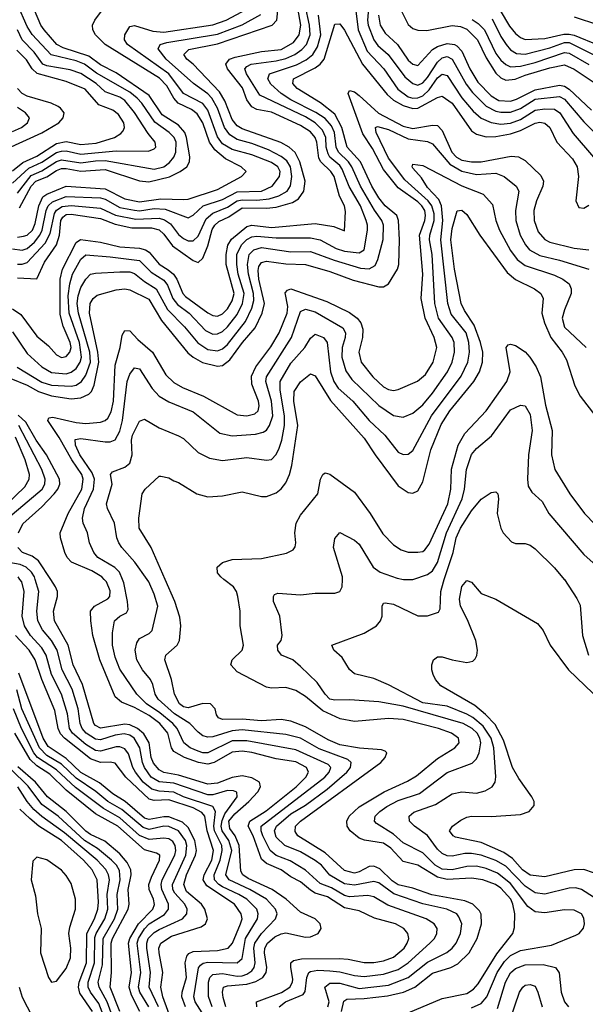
# Model space of a CAD drawing. Header units: inches. Extents: x 990535 to 1117859, y 769386 to 892122.
# Tile 487 of 656: x 1065379 to 1067696, y 818260 to 822292. Entities that reach past the tile are written whole.
import ezdxf

# ---------------------------------------------------------------- set-up
doc = ezdxf.new("R2010")
doc.units = ezdxf.units.IN
doc.header["$MEASUREMENT"] = 0
doc.layers.add('B0861', color=7, linetype='Continuous')
doc.layers.add('B0862', color=7, linetype='Continuous')

msp = doc.modelspace()

# ---------------------------------------------------------------- linework, layer by layer
at = {"layer": 'B0861', "color": 5}
msp.add_line((1066987.4, 820000, 2760), (1066990, 820000.1, 2760), dxfattribs=at)
for points, elevation in [([(1066135.9, 818210), (1066097.5, 818270), (1066092, 818290), (1066111.2, 818408.8), (1066119.3, 818420.7), (1066131.2, 818428.8), (1066150, 818432.1), (1066270, 818429.4), (1066290, 818446.8), (1066304.3, 818530), (1066353.4, 818610), (1066356.3, 818630), (1066350.3, 818650), (1066309.9, 818690), (1066277.4, 818710), (1066210, 818740.6), (1066194.8, 818750), (1066177.7, 818770), (1066176.2, 818790), (1066199.9, 818850), (1066208.8, 818890), (1066206.6, 818910), (1066176.8, 818970), (1066174.7, 818990), (1066181.9, 819050), (1066170.9, 819070), (1066050, 819109.2), (1066010, 819128.1), (1065950, 819132.3), (1065920.4, 819140.4), (1065885.3, 819170), (1065853.8, 819210), (1065842.9, 819230), (1065825.3, 819285.3), (1065810, 819305.5), (1065790, 819314.3), (1065774.3, 819314.3), (1065710, 819297), (1065690, 819299.7), (1065650, 819323.5), (1065596.2, 819370), (1065582.9, 819390), (1065575.2, 819450), (1065550, 819530), (1065510.2, 819610), (1065487.5, 819690), (1065470, 819720.3), (1065424.1, 819770), (1065398.7, 819810), (1065389.7, 819850), (1065397.4, 819950), (1065388.2, 819990), (1065380.3, 820000)], 2960), ([(1066167.4, 818250), (1066152.1, 818292.1), (1066152, 818350), (1066157.9, 818370), (1066170, 818381.6), (1066210, 818386.4), (1066270, 818375.5), (1066290, 818376.6), (1066310, 818383.1), (1066330, 818397.1), (1066339.5, 818410), (1066344.3, 818430), (1066338.7, 818490), (1066342.6, 818510), (1066369.9, 818550), (1066427.5, 818610), (1066434.4, 818630), (1066427.7, 818650), (1066389.9, 818690), (1066321.8, 818730), (1066237.3, 818770), (1066223.9, 818790), (1066248.2, 818890), (1066235.7, 818930), (1066208.7, 818970), (1066204.5, 818990), (1066208.1, 819011.9), (1066220.1, 819039.9), (1066269.9, 819110), (1066268.1, 819128.1), (1066254.4, 819134.4), (1066230, 819134.8), (1066170, 819118.1), (1066150, 819118.2), (1066010, 819165.3), (1065950, 819170.4), (1065917.9, 819190), (1065890.2, 819230), (1065882, 819250), (1065870.8, 819310.8), (1065847.5, 819350), (1065830, 819361.7), (1065807.2, 819367.2), (1065770, 819362.3), (1065710, 819343.4), (1065690, 819345.2), (1065651.5, 819370), (1065634.9, 819390), (1065626.9, 819410), (1065618.3, 819470), (1065593.8, 819550), (1065552.8, 819630), (1065532.9, 819710), (1065509.8, 819749.8), (1065472.7, 819792.7), (1065453.9, 819830), (1065449.9, 819870), (1065457.1, 819950), (1065442.6, 820000)], 2940), ([(1066224.1, 818250), (1066212.3, 818287.7), (1066209.9, 818310.1), (1066214.3, 818330), (1066230, 818336.1), (1066310, 818342.4), (1066346.2, 818353.8), (1066375.4, 818370), (1066388.4, 818390), (1066391.7, 818410), (1066381.6, 818470), (1066382.9, 818490), (1066394.9, 818510), (1066423.9, 818536.1), (1066450, 818548.7), (1066470, 818551.9), (1066550, 818535.1), (1066570, 818536.3), (1066601.2, 818550), (1066613.9, 818570), (1066609.9, 818590), (1066590, 818609.3), (1066530, 818636.6), (1066470.7, 818690), (1066413.3, 818730), (1066315, 818775), (1066293.7, 818790), (1066285.2, 818805.2), (1066278.7, 818910), (1066261.9, 818950), (1066239.9, 818979.9), (1066236.5, 819010), (1066259.9, 819040.1), (1066317.9, 819090), (1066355, 819130), (1066365.3, 819150), (1066362, 819170), (1066330, 819187.9), (1066290, 819195.1), (1066250, 819188.2), (1066190, 819165.6), (1066150, 819161.8), (1066030, 819198.5), (1065969.3, 819209.3), (1065950, 819219.5), (1065927.1, 819247.1), (1065918.3, 819270), (1065909.5, 819330), (1065887.2, 819367.2), (1065862.5, 819390), (1065830, 819404.4), (1065810, 819407.2), (1065710, 819390.9), (1065690, 819401.4), (1065683.3, 819410), (1065636.5, 819570), (1065598.8, 819650), (1065578.3, 819730), (1065521.9, 819830), (1065517.8, 819870), (1065534.4, 819930), (1065534.1, 819950), (1065526.2, 819970), (1065506.2, 820000)], 2920), ([(1066351, 818250), (1066349.2, 818270), (1066451.5, 818308.5), (1066485.8, 818330), (1066497, 818350), (1066497.7, 818362.3), (1066489.4, 818410), (1066490.3, 818429.7), (1066501.1, 818438.9), (1066533.7, 818446.3), (1066688, 818448), (1066725.3, 818445.3), (1066790, 818431.6), (1066830, 818431.5), (1066870, 818437.8), (1066910, 818452.4), (1066953.4, 818490), (1066966.5, 818510), (1066972.8, 818530), (1066969.2, 818550), (1066953.3, 818570), (1066918.5, 818590), (1066833, 818613), (1066770, 818642.3), (1066710, 818655.6), (1066639.8, 818699.8), (1066590, 818715.5), (1066570, 818727), (1066530, 818761.5), (1066490, 818782), (1066450, 818810.7), (1066390, 818836.2), (1066370, 818853.6), (1066336, 818950), (1066314.5, 818990), (1066321.4, 819010), (1066388.2, 819051.8), (1066511.6, 819150), (1066551.2, 819190), (1066562.4, 819210), (1066553.5, 819230), (1066510, 819253.1), (1066430, 819264.8), (1066330.7, 819290.7), (1066290, 819296.5), (1066250, 819292.6), (1066176.1, 819250), (1066150, 819243.6), (1066111.3, 819250), (1066054.6, 819270), (1066010, 819294.8), (1066000.5, 819310), (1065986.5, 819370), (1065953.1, 819410), (1065910, 819442.6), (1065850, 819475.9), (1065796.7, 819496.7), (1065770, 819519.2), (1065707.1, 819670), (1065679, 819770), (1065671.2, 819830), (1065670, 819870.2), (1065686.3, 819890), (1065739.8, 819920.2), (1065748.7, 819930), (1065750, 819953), (1065734.4, 819990), (1065724.8, 820000)], 2880), ([(1066441.4, 818250), (1066468.1, 818270), (1066539.9, 818300.1), (1066548.2, 818311.8), (1066555, 818370), (1066564, 818390), (1066570, 818393.8), (1066600.9, 818399.1), (1066650, 818397.1), (1066690, 818392.5), (1066750, 818377.3), (1066790, 818374), (1066870, 818382.8), (1066930, 818402.3), (1066970.8, 818429.2), (1067059.6, 818510), (1067077.8, 818530), (1067087.9, 818550), (1067088.5, 818570), (1067077, 818590), (1067044.4, 818610), (1066886.5, 818666.5), (1066830, 818699.6), (1066804.9, 818704.9), (1066730, 818700.3), (1066710, 818704.9), (1066656.4, 818736.4), (1066610, 818754.4), (1066550, 818808.9), (1066486.9, 818846.9), (1066429.5, 818869.5), (1066404.7, 818890), (1066374.6, 818950), (1066367.8, 818970), (1066368.8, 818990), (1066628.9, 819190), (1066646.8, 819210), (1066653.3, 819230), (1066642.3, 819242.3), (1066510, 819302.6), (1066310, 819339.4), (1066250, 819338.3), (1066150, 819290.2), (1066130, 819289.7), (1066110, 819295.9), (1066078.1, 819310), (1066052, 819330), (1066024.3, 819390), (1066006.7, 819410), (1065953.9, 819453.9), (1065899.1, 819490), (1065859.5, 819530), (1065790, 819632.8), (1065770, 819682), (1065758.9, 819730), (1065759.6, 819780.4), (1065767.5, 819830), (1065790, 819849.5), (1065816.7, 819863.3), (1065823.5, 819876.5), (1065821.2, 819910), (1065805.9, 819985.9), (1065800.4, 820000)], 2860), ([(1066641.7, 818250), (1066646.2, 818270), (1066628.5, 818330), (1066650, 818346.5), (1066690, 818345.8), (1066770, 818325.1), (1066890, 818337.9), (1066970, 818369.5), (1067050, 818431.9), (1067128.4, 818471.6), (1067150.9, 818490), (1067166.4, 818510), (1067184.6, 818550), (1067189.9, 818590), (1067178.4, 818618.4), (1067169.2, 818630), (1067129, 818649), (1067030, 818671.7), (1066911.7, 818711.7), (1066850, 818757.6), (1066830, 818762.6), (1066750, 818747.7), (1066710, 818753.6), (1066649.2, 818789.2), (1066614.8, 818830), (1066590, 818848.3), (1066530, 818883.9), (1066464.6, 818910), (1066430, 818943.7), (1066422.6, 818970), (1066430.6, 818990), (1066490, 819039.3), (1066550, 819075.8), (1066639.3, 819140.7), (1066719.4, 819210), (1066734.4, 819230), (1066736.4, 819250), (1066722.7, 819262.7), (1066606.4, 819306.4), (1066530, 819350.2), (1066470, 819365.3), (1066290, 819383.2), (1066250, 819379.9), (1066170, 819355.4), (1066150, 819353.8), (1066130, 819359.7), (1066110, 819374.2), (1066076.5, 819410), (1066013.6, 819450), (1065946.5, 819510), (1065933.7, 819530), (1065924.9, 819570), (1065915, 819590), (1065882.6, 819630), (1065859.4, 819670), (1065851.6, 819710), (1065859.6, 819740.4), (1065870, 819757.3), (1065910, 819778.3), (1065922.5, 819790), (1065944.7, 819890), (1065930, 819939.8), (1065907.9, 819990), (1065900.8, 820000)], 2840), ([(1066698, 818230), (1066707.3, 818272.7), (1066718.7, 818281.3), (1066790, 818283.6), (1066886, 818294), (1066950.9, 818309.1), (1066997, 818330), (1067070, 818387.2), (1067144.8, 818410), (1067173.9, 818426.1), (1067220.8, 818470), (1067252.5, 818530), (1067270.7, 818590), (1067269.2, 818629.2), (1067263.2, 818643.2), (1067234.7, 818670), (1067203, 818683), (1067067.6, 818707.6), (1066990, 818735.8), (1066930, 818749.1), (1066905, 818765), (1066855, 818815), (1066830, 818826.1), (1066810, 818824.6), (1066770, 818801.7), (1066750, 818796.4), (1066710, 818808.2), (1066630, 818879.9), (1066518.1, 818950), (1066507, 818967), (1066509, 818990), (1066529.9, 819010), (1066858.5, 819250), (1066875.6, 819270), (1066883.5, 819290), (1066876.5, 819296.5), (1066861.7, 819301.7), (1066771, 819309), (1066690, 819322.7), (1066642.9, 819342.9), (1066550, 819396.4), (1066490, 819419.3), (1066450, 819425.5), (1066370, 819420.3), (1066290, 819427.2), (1066210, 819426.6), (1066193.6, 819433.6), (1066185.7, 819445.7), (1066179.9, 819470), (1066160.3, 819490), (1066130, 819491.6), (1066070, 819473.6), (1066050, 819478.2), (1066034.5, 819490), (1066013.4, 819530), (1066001, 819590), (1065973.4, 819670), (1065978.3, 819690), (1066023.7, 819730), (1066033.4, 819750), (1066039.3, 819810), (1066034.7, 819845.3), (1066014.8, 819910), (1065975.1, 820000)], 2820), ([(1066970, 818225.4), (1067110, 818283.5), (1067210, 818304.3), (1067237.9, 818322.1), (1067256.5, 818343.5), (1067333.5, 818466.5), (1067398.9, 818550), (1067406.2, 818573.8), (1067406.7, 818630), (1067399.6, 818670), (1067390.5, 818690), (1067350, 818736.1), (1067328.7, 818750), (1067276.8, 818770), (1067230, 818776.4), (1067130, 818771.4), (1067090, 818780.1), (1067010, 818829.2), (1066950, 818844), (1066899.5, 818899.5), (1066870, 818919.8), (1066791.5, 818931.5), (1066770, 818940.3), (1066732.5, 818970), (1066719.9, 818990), (1066719.1, 819010), (1066729.4, 819030), (1066770, 819067.9), (1066871.6, 819130), (1066967, 819173), (1067005.1, 819194.9), (1067090, 819266.2), (1067161, 819310), (1067179.5, 819330), (1067176.3, 819350), (1067148.2, 819370), (1067094.2, 819390), (1066950, 819425.9), (1066889.8, 819430.2), (1066750, 819418.1), (1066691.7, 819428.3), (1066621.2, 819461.2), (1066550, 819520.7), (1066510, 819545.5), (1066470, 819556.9), (1066410, 819554.7), (1066390, 819558.8), (1066270, 819620.9), (1066243.4, 819650), (1066249.2, 819670), (1066289.9, 819710), (1066296.1, 819730), (1066282.6, 819810), (1066282.4, 819870), (1066272.7, 819930), (1066267.8, 819950), (1066255.3, 819970), (1066215.9, 820000)], 2780), ([(1067230, 818244.8), (1067270, 818262.9), (1067292.5, 818290), (1067335.4, 818390), (1067365.5, 818434.5), (1067390, 818459.1), (1067430, 818480.5), (1067557.4, 818502.6), (1067657.6, 818542.4), (1067671.1, 818550), (1067688.6, 818571.4), (1067692.9, 818590), (1067690, 818612.3), (1067680.2, 818630), (1067650, 818645.5), (1067610, 818646.2), (1067530, 818635), (1067490, 818638.1), (1067460.5, 818660.5), (1067390, 818754.5), (1067336.4, 818796.4), (1067290, 818815.5), (1067250, 818825), (1067210, 818824.4), (1067150, 818810.4), (1067110, 818813.3), (1067080.6, 818830), (1067030, 818880.5), (1066950, 818920.9), (1066910, 818956.3), (1066840.5, 819000.5), (1066832, 819010), (1066835.2, 819030), (1066854.1, 819050), (1066883.4, 819070), (1066930, 819094.8), (1067016.2, 819123.8), (1067130, 819208.7), (1067232.5, 819247.5), (1067250, 819264.8), (1067261.3, 819290), (1067267.8, 819330), (1067264.2, 819350), (1067253.3, 819370), (1067232.2, 819390), (1067195.5, 819410), (1066950, 819480.4), (1066850, 819498.8), (1066730, 819506.9), (1066670, 819505.1), (1066649.2, 819510), (1066630, 819529.9), (1066597.4, 819577.4), (1066530, 819643.5), (1066498.3, 819670), (1066451.1, 819690), (1066436.2, 819710), (1066435.4, 819730), (1066449.8, 819750), (1066454.5, 819770), (1066444.3, 819850), (1066419.5, 819910), (1066418.2, 819930), (1066422.3, 819937.7), (1066436, 819944), (1066530, 819936.5), (1066590, 819943.2), (1066670, 819943.9), (1066690, 819950.4), (1066700.3, 819970), (1066701.1, 820000)], 2760), ([(1067730, 818698.6), (1067680.7, 818730), (1067657.1, 818737.1), (1067630, 818734.8), (1067530, 818711), (1067490, 818716.4), (1067450, 818744), (1067370, 818825.8), (1067330, 818848.7), (1067270, 818870.9), (1067230, 818877.7), (1067202, 818878), (1067150, 818867.1), (1067130, 818868.4), (1067110, 818877.3), (1067090, 818895.2), (1067050, 818951.4), (1066996.2, 818990), (1066976.5, 819010), (1066974.8, 819030), (1066993.6, 819046.4), (1067081.8, 819078.2), (1067150, 819121.7), (1067190, 819129.6), (1067250, 819124.6), (1067285.8, 819134.2), (1067314.3, 819150), (1067326.5, 819170), (1067328.8, 819191.2), (1067321.3, 819310), (1067310.8, 819350), (1067278.2, 819398.2), (1067234.8, 819434.8), (1067210, 819448.3), (1067130, 819480.5), (1067030, 819495), (1066890, 819568.6), (1066830, 819594.1), (1066750, 819613.1), (1066730.6, 819630.6), (1066699.9, 819679.9), (1066665.7, 819710), (1066658, 819730), (1066790, 819779.6), (1066841.3, 819810), (1066857.7, 819830), (1066863.5, 819850), (1066863.8, 819890), (1066870, 819902.4), (1066875.6, 819904.4), (1066910, 819898.7), (1067010, 819850.6), (1067049.3, 819850.7), (1067094.5, 819865.5), (1067100.8, 819879.2), (1067104.8, 819950), (1067114.5, 819990), (1067117.9, 820000)], 2740), ([(1066951.8, 820000), (1066958.8, 819998.8), (1066987.4, 820000)], 2760), ([(1067730, 818798.4), (1067690, 818812), (1067650, 818810), (1067530, 818781.4), (1067470, 818788.7), (1067438.8, 818810), (1067397.5, 818857.5), (1067362, 818882), (1067270, 818922.2), (1067164.9, 818944.9), (1067154.8, 818950), (1067139.8, 818970), (1067151.7, 818990), (1067185.5, 819014.5), (1067210, 819026.1), (1067230, 819030.1), (1067310, 819028.6), (1067430, 819036.6), (1067466.3, 819050), (1067485.8, 819074.2), (1067485.8, 819090), (1067477, 819110), (1067423.9, 819183.9), (1067397.2, 819230), (1067361.2, 819341.2), (1067326.2, 819406.2), (1067287.2, 819447.2), (1067243.1, 819483.1), (1067104.1, 819564.1), (1067082.6, 819590), (1067073.4, 819610), (1067067.2, 819630), (1067067.4, 819650), (1067074.2, 819670), (1067090, 819682.9), (1067110, 819683), (1067150, 819670.1), (1067210, 819660.2), (1067234.6, 819665.4), (1067245.4, 819674.6), (1067251.9, 819688.1), (1067254.1, 819710), (1067247.5, 819750), (1067213.9, 819833.9), (1067184.1, 819890), (1067180.7, 819919.3), (1067190, 819970.5), (1067210, 819995.8), (1067230, 819988.2), (1067270, 819942.4), (1067330, 819919.1), (1067499.8, 819819.8), (1067523.6, 819790), (1067551.3, 819730), (1067627.6, 819630), (1067761.1, 819501.1)], 2720), ([(1067609.7, 820000), (1067610, 819999.6), (1067661.3, 819921.3), (1067674.2, 819894.2), (1067685, 819770), (1067709.1, 819690)], 2740), ([(1066057.9, 818250), (1066043.9, 818290), (1066045, 818310), (1066062.1, 818370), (1066057.2, 818430), (1066063.5, 818456.5), (1066072.5, 818467.5), (1066090, 818475.9), (1066190, 818479.6), (1066233.4, 818490), (1066250.4, 818509.6), (1066284.3, 818590), (1066289.9, 818610), (1066287, 818630), (1066259.3, 818670), (1066145.6, 818745.6), (1066130.6, 818770), (1066135.4, 818790), (1066166.2, 818850), (1066172.8, 818890), (1066146.7, 818970), (1066137.3, 819030), (1066125.1, 819045.1), (1066090, 819063.9), (1065990, 819097.3), (1065930, 819095), (1065910, 819099.4), (1065813.8, 819190), (1065770, 819247.8), (1065750, 819252), (1065710, 819250.4), (1065670, 819264.5), (1065562.5, 819350), (1065547.1, 819367.1), (1065537.5, 819390), (1065523.3, 819463.3), (1065470.4, 819590), (1065442.6, 819670), (1065417.9, 819710), (1065361.8, 819770)], 2980), ([(1066037.2, 818097.2), (1065965.8, 818290), (1065957.4, 818330), (1065965.7, 818390), (1065949.9, 818470.1), (1065949.4, 818490), (1065957.5, 818510), (1066001.4, 818538.6), (1066122.5, 818577.5), (1066140.8, 818590), (1066148.4, 818610), (1066137.1, 818650), (1066123.7, 818670), (1066062.2, 818722.2), (1066051.6, 818750), (1066062.9, 818790), (1066099.6, 818870), (1066103.9, 818890), (1066096.4, 818930), (1066070, 818983.5), (1066046.1, 819006.1), (1065990, 819027.5), (1065970, 819028.1), (1065910, 819016.8), (1065890, 819022.8), (1065811, 819091), (1065761.3, 819121.3), (1065706.2, 819166.2), (1065630, 819208.6), (1065570, 819267.1), (1065495.7, 819315.7), (1065475.3, 819350), (1065375.4, 819615.4)], 3020), ([(1065947.4, 818250), (1065910, 818330), (1065915.5, 818390), (1065900.7, 818490), (1065899.5, 818510), (1065905.7, 818530), (1065930, 818554), (1065950, 818566), (1066046.2, 818610), (1066064, 818630), (1066065.5, 818650), (1066055.4, 818670), (1066014.8, 818714.8), (1066006.2, 818730), (1066004.5, 818750), (1066059.4, 818870), (1066064.5, 818910), (1066058.7, 818930), (1066030.2, 818970.2), (1065990, 818988.6), (1065970, 818989.3), (1065910, 818976.2), (1065884.4, 818984.4), (1065797.5, 819057.5), (1065740.8, 819090), (1065690.9, 819130.9), (1065610, 819185.3), (1065550, 819243.6), (1065490, 819278.4), (1065460.7, 819310), (1065387.9, 819470), (1065367, 819547)], 3040), ([(1065908.4, 818250), (1065870.9, 818310), (1065866, 818330), (1065875, 818390), (1065860.6, 818510), (1065865.4, 818530), (1065890, 818568.6), (1065910, 818589.5), (1065972.1, 818627.9), (1065988.9, 818650), (1065989.4, 818670), (1065960.8, 818730), (1065958.8, 818750), (1065963.5, 818770), (1066015, 818870), (1066018.6, 818890), (1066016.1, 818910), (1066006.5, 818926.5), (1065990, 818937.4), (1065970, 818939.9), (1065910, 818934.6), (1065870, 818951.6), (1065790, 819023.6), (1065722.3, 819062.3), (1065607.6, 819147.6), (1065530, 819219.9), (1065452.3, 819270), (1065437.8, 819290), (1065386.4, 819390), (1065354.3, 819470)], 3060), ([(1065871.1, 818230), (1065836.7, 818296.7), (1065827.1, 818330), (1065836.8, 818390), (1065824.6, 818510), (1065830.1, 818530), (1065865.9, 818590), (1065924.7, 818650), (1065931.5, 818668.5), (1065927.2, 818690), (1065909.2, 818730), (1065908.3, 818750), (1065918.8, 818781.2), (1065952.6, 818850), (1065953.6, 818870), (1065939, 818879), (1065890, 818892.3), (1065780.7, 818990), (1065690, 819039.7), (1065570, 819136.4), (1065502.1, 819202.1), (1065450, 819236.4), (1065422.2, 819262.2), (1065360.1, 819370)], 3080), ([(1065789.8, 818230), (1065749.5, 818330), (1065755.4, 818390), (1065754, 818510), (1065758.9, 818530), (1065823.3, 818650), (1065827.7, 818670), (1065823, 818730), (1065836.1, 818790), (1065835, 818810), (1065820, 818840), (1065790, 818875.6), (1065728, 818928), (1065670, 818954.7), (1065650, 818968.6), (1065570, 819050), (1065493, 819110), (1065443.8, 819170), (1065371.7, 819231.7)], 3120), ([(1065759.5, 818210), (1065738.2, 818270), (1065704.5, 818330), (1065700.5, 818350), (1065718.1, 818421.9), (1065721.6, 818530), (1065767.6, 818610), (1065781.4, 818650), (1065779.2, 818710), (1065790.2, 818770.2), (1065788.1, 818808.1), (1065775.5, 818830), (1065755.3, 818850), (1065697.6, 818897.6), (1065645, 818930), (1065536.6, 819030), (1065470, 819078.5), (1065413.4, 819153.4), (1065343.1, 819223.1)], 3140), ([(1065724.5, 818210), (1065703, 818263), (1065668.8, 818310), (1065660.2, 818330), (1065659.7, 818350), (1065685.5, 818430), (1065686.9, 818533.1), (1065691.9, 818550), (1065727.6, 818610), (1065740.7, 818650), (1065738, 818710), (1065746.5, 818770), (1065743.3, 818790), (1065732, 818812), (1065696.4, 818850), (1065562.7, 818962.7), (1065470, 819029.2), (1065437.9, 819057.9), (1065410.4, 819090), (1065371.8, 819150)], 3160), ([(1065677.2, 818230), (1065626.1, 818306.1), (1065619.9, 818330), (1065623, 818350), (1065652.6, 818430), (1065654.1, 818550), (1065685.9, 818610), (1065699.5, 818650), (1065702.4, 818677.6), (1065696.7, 818770), (1065675.5, 818810), (1065640.5, 818850), (1065550, 818930.8), (1065457.8, 818990), (1065420.6, 819020.6), (1065379.3, 819059.3)], 3180), ([(1067336.9, 818243.1), (1067369.7, 818350), (1067390, 818388.1), (1067410, 818406.5), (1067450, 818421.7), (1067523.3, 818423.3), (1067574.2, 818410), (1067588.6, 818388.6), (1067596.4, 818310), (1067610.7, 818270), (1067627.5, 818250)], 2740), ([(1065376.6, 818330), (1065389.7, 818289.7), (1065429.8, 818210)], 3180), ([(1067386.8, 818193.2), (1067426.2, 818310), (1067439.8, 818330), (1067450, 818337.6), (1067470, 818341.5), (1067490, 818334.3), (1067501.7, 818310), (1067519.6, 818250)], 2720)]:
    msp.add_lwpolyline(points, dxfattribs=dict(at, elevation=elevation))
at = {"layer": 'B0861', "color": 5, "elevation": 3220}
msp.add_lwpolyline([(1065450, 818862), (1065433.4, 818846.6), (1065426.2, 818770), (1065443.5, 818703.5), (1065451.6, 818630), (1065467.6, 818570), (1065465, 818470), (1065497, 818370), (1065510, 818350.2), (1065530, 818354.1), (1065570, 818407), (1065587.4, 818450), (1065588.9, 818490), (1065581, 818550), (1065584.6, 818575.4), (1065607.3, 818650), (1065608.3, 818690), (1065590, 818754), (1065570, 818786.9), (1065550, 818809.4), (1065490, 818851.4)], close=True, dxfattribs=at)
at = {"layer": 'B0862', "color": 5}
msp.add_line((1066987.4, 820000, 2760), (1066990, 820000.1, 2760), dxfattribs=at)
for points, elevation in [([(1065350, 821107.3), (1065384.4, 821084.4), (1065450, 820996.6), (1065497, 820957), (1065530, 820920.1), (1065550, 820909.2), (1065570, 820913), (1065584.9, 820930), (1065590.2, 820950), (1065586.5, 820970), (1065556.9, 821036.9), (1065545.1, 821085.1), (1065544.6, 821230), (1065554.1, 821270), (1065610, 821379.1), (1065627.7, 821392.3), (1065710, 821380.9), (1065790, 821361.1), (1065870, 821355.7), (1065894.6, 821350), (1065910, 821339.4), (1065950, 821290.4), (1065988, 821268), (1066009.4, 821249.4), (1066022.5, 821230), (1066047.6, 821170), (1066058.2, 821158.2), (1066150, 821091.1), (1066170, 821080.3), (1066190, 821077.8), (1066210, 821087.3), (1066230, 821108.4), (1066250, 821140.6), (1066258.1, 821170), (1066224.9, 821290), (1066224.4, 821330), (1066231.7, 821368.3), (1066246.9, 821393.1), (1066310, 821444.4), (1066330, 821450.9), (1066410, 821440.6), (1066590, 821457.9), (1066665.3, 821445.3), (1066710, 821427.4), (1066713.3, 821506.7), (1066709, 821530), (1066689.5, 821569.5), (1066666.7, 821650), (1066653.3, 821670), (1066612.5, 821710), (1066604.9, 821724.9), (1066596.3, 821790), (1066589.4, 821810), (1066570, 821833.1), (1066530, 821858.2), (1066410, 821913.2), (1066350, 821924.7), (1066330, 821935.2), (1066310, 821963.2), (1066292.3, 822012.3), (1066230.9, 822090), (1066224.1, 822110), (1066239.3, 822130), (1066261.7, 822138.3), (1066370, 822161.4), (1066450, 822170), (1066501.1, 822198.9), (1066523.5, 822230), (1066530.3, 822269.7), (1066506.6, 822410)], 2980), ([(1065378.5, 821521.5), (1065426.5, 821610), (1065445, 821630), (1065491, 821649), (1065530, 821674.8), (1065550, 821682.1), (1065570, 821682.5), (1065630, 821671.2), (1065730, 821679), (1065870, 821632.6), (1065908.5, 821628.5), (1065992.2, 821647.8), (1066036.9, 821670), (1066063.7, 821690), (1066075.3, 821710), (1066076.3, 821730), (1066062.6, 821810), (1066055.2, 821830), (1066030, 821859.9), (1065962.9, 821902.9), (1065910, 821980.8), (1065774.2, 822074.2), (1065710, 822106.5), (1065662.8, 822142.8), (1065557.1, 822177.1), (1065531.3, 822190), (1065479.2, 822250), (1065465.4, 822270), (1065410, 822403.9)], 3120), ([(1065350, 821013.6), (1065410, 820924.7), (1065470.1, 820870), (1065510, 820847.5), (1065570, 820842.2), (1065590, 820848.2), (1065610, 820863.5), (1065627, 820890), (1065633, 820910), (1065624.6, 820970), (1065582.4, 821090), (1065578.3, 821161.7), (1065584.2, 821210), (1065596.1, 821250), (1065630, 821310.6), (1065650, 821328.5), (1065750, 821321.4), (1065870, 821306.1), (1065917.9, 821257.9), (1065970, 821225.1), (1065984.6, 821204.6), (1066007, 821150), (1066026.2, 821126.2), (1066073.4, 821090), (1066139.8, 821019.8), (1066170, 821003.9), (1066190, 821005.3), (1066210, 821015.7), (1066230, 821033.7), (1066270, 821084.8), (1066292.4, 821130), (1066299.1, 821170), (1066274.5, 821250), (1066268.2, 821290), (1066268.1, 821330), (1066287.4, 821370), (1066310, 821391.4), (1066330, 821402.3), (1066350, 821405.8), (1066430, 821398.4), (1066570, 821398.8), (1066610, 821390.1), (1066675.1, 821355.1), (1066710, 821343.8), (1066770, 821337.7), (1066789.9, 821350), (1066803.9, 821430), (1066804.5, 821450), (1066797.9, 821470), (1066774.8, 821530), (1066728.2, 821608.2), (1066700.1, 821680.1), (1066690, 821694.4), (1066649.6, 821729.6), (1066642.1, 821742.1), (1066635.2, 821770), (1066632.7, 821810), (1066619.9, 821839.9), (1066590, 821869.2), (1066550, 821894.7), (1066363.2, 821983.2), (1066307.6, 822070), (1066302, 822090), (1066310, 822100.1), (1066327.9, 822110), (1066430, 822122.8), (1066470, 822132.8), (1066506.2, 822150), (1066535.3, 822170), (1066553.6, 822190), (1066569.1, 822230), (1066566.7, 822270), (1066548.5, 822351.5)], 2960), ([(1065350, 821354), (1065390, 821347.8), (1065410, 821355.5), (1065439.4, 821380.6), (1065462.2, 821410), (1065471.3, 821430), (1065487.2, 821510), (1065495.9, 821530), (1065513.8, 821546.2), (1065570, 821568.5), (1065710, 821562), (1065730, 821557), (1065790, 821523.3), (1065850, 821512), (1065870, 821509.5), (1065930, 821518.5), (1065975.7, 821515.7), (1066070, 821480.3), (1066090, 821491.4), (1066131, 821529), (1066210, 821555.9), (1066270, 821587.3), (1066370, 821589.9), (1066413.7, 821610), (1066442.9, 821650), (1066446, 821670), (1066437, 821690), (1066410, 821707.3), (1066330, 821738.6), (1066250, 821759.7), (1066210, 821784.1), (1066190, 821812), (1066150, 821921.1), (1066130, 821948.3), (1066050.8, 821990), (1065990.8, 822070.8), (1065820.9, 822190), (1065808.7, 822210), (1065810.5, 822229.5), (1065830, 822264), (1065850, 822268.6), (1065924.6, 822244.6), (1065970, 822240.7), (1066170, 822271.2), (1066225.6, 822290), (1066310, 822335.5)], 3060), ([(1065370, 821581.1), (1065426.3, 821653.7), (1065470, 821673.6), (1065530, 821711.8), (1065550, 821717.8), (1065630, 821705.9), (1065690, 821714.6), (1065730, 821715.3), (1065930, 821679.5), (1065970, 821689.5), (1065993, 821707), (1066010.8, 821729.2), (1066018.9, 821750), (1066019.8, 821790), (1066011.5, 821810), (1065992, 821830), (1065932.4, 821872.4), (1065879.7, 821950), (1065860.2, 821970), (1065830, 821995.1), (1065693.6, 822073.6), (1065644.5, 822110), (1065610, 822123.6), (1065507.6, 822147.6), (1065430, 822231.5), (1065410, 822264.4), (1065370, 822354)], 3140), ([(1066753.2, 822350), (1066765.5, 822250), (1066803.1, 822163.1), (1066870.1, 822090), (1066927.9, 822007.9), (1066970, 821976.6), (1066990.1, 821970.1), (1067010, 821971.7), (1067030, 821980.7), (1067055.9, 822004.1), (1067090, 822053.8), (1067110, 822068.5), (1067130, 822062.7), (1067190, 821972), (1067236.9, 821916.9), (1067270, 821888.6), (1067310.5, 821870.5), (1067350, 821864.2), (1067390, 821868.5), (1067430, 821882.9), (1067490, 821920.8), (1067530, 821926.9), (1067570, 821925.1), (1067591.5, 821910), (1067645.8, 821825.8), (1067730, 821728.3)], 2940), ([(1066810.8, 822370), (1066804, 822290), (1066806.1, 822270), (1066829.4, 822209.4), (1066846.7, 822186.7), (1066888.7, 822148.7), (1066957.3, 822057.3), (1066990, 822030.1), (1067010, 822024.2), (1067030, 822033), (1067050, 822055.6), (1067090, 822117.9), (1067110, 822136.1), (1067130, 822140.7), (1067151, 822130), (1067208.4, 822028.4), (1067233.5, 821993.5), (1067290, 821937.4), (1067330, 821917.3), (1067350, 821913), (1067390, 821913.8), (1067430, 821928.9), (1067490, 821966.6), (1067590, 821977.1), (1067610, 821966.2), (1067690, 821873.1), (1067754.2, 821810)], 2960), ([(1065368.9, 820868.9), (1065470, 820807), (1065510, 820794.9), (1065590, 820790.6), (1065610, 820795.9), (1065632.8, 820810), (1065650, 820835.8), (1065669.2, 820890), (1065666.8, 820930), (1065620.1, 821090), (1065615, 821130), (1065619.1, 821160.9), (1065630, 821194.6), (1065650.4, 821229.6), (1065670, 821249.2), (1065690, 821254.5), (1065790, 821259.2), (1065830, 821258.8), (1065850, 821252.7), (1065890, 821219.6), (1065938.3, 821190), (1065985, 821105), (1066054.5, 821034.5), (1066108.4, 820968.4), (1066150, 820941.7), (1066190, 820936.5), (1066210, 820943.8), (1066230, 820961.5), (1066304.6, 821055.4), (1066330.7, 821110), (1066337.7, 821142.3), (1066336.4, 821170), (1066316.2, 821250), (1066311.7, 821290), (1066319.1, 821330), (1066337.7, 821350), (1066370, 821359), (1066490, 821341.3), (1066570, 821343.3), (1066667.3, 821307.3), (1066774.6, 821274.6), (1066810, 821271.6), (1066835, 821285), (1066846.7, 821310), (1066868.4, 821391.6), (1066869.9, 821450), (1066863.1, 821470), (1066832.2, 821512.2), (1066774.7, 821610), (1066739.3, 821690), (1066725.5, 821710), (1066685, 821750), (1066675.5, 821770), (1066668, 821830), (1066656.7, 821856.7), (1066630, 821887.2), (1066592.3, 821912.3), (1066490, 821964.2), (1066450.3, 821990), (1066408, 822028), (1066395.6, 822050), (1066401.9, 822070), (1066512.7, 822107.3), (1066552.7, 822127.3), (1066580.6, 822150), (1066598.8, 822181.2), (1066612.9, 822230), (1066603.2, 822310)], 2940), ([(1065370, 821235), (1065450, 821230.1), (1065481.3, 821298.7), (1065530, 821370), (1065542.4, 821410), (1065548.2, 821470), (1065556.2, 821483.8), (1065570, 821494), (1065590, 821495.1), (1065710, 821478.3), (1065770, 821454), (1065839.1, 821439.1), (1065919.2, 821439.2), (1065950, 821431.8), (1065970, 821414.2), (1066005.8, 821365.8), (1066090, 821306.2), (1066110, 821297.7), (1066130, 821315.3), (1066150, 821365.9), (1066167.8, 821432.2), (1066178.3, 821450), (1066195.1, 821464.9), (1066235.5, 821484.5), (1066290, 821520.8), (1066390, 821520.4), (1066430, 821524.5), (1066496.3, 821543.7), (1066521.5, 821558.5), (1066543.4, 821590), (1066548.3, 821630), (1066526.6, 821710), (1066508.2, 821748.2), (1066483.6, 821770), (1066449, 821789), (1066290, 821844.8), (1066270, 821857.1), (1066250, 821882.8), (1066219.4, 821959.4), (1066197, 821997), (1066089.3, 822109.3), (1066064.1, 822130), (1066052.2, 822150), (1066071.6, 822170), (1066190, 822193.5), (1066413.3, 822270), (1066432, 822290), (1066437.2, 822330)], 3020), ([(1065370, 821401.7), (1065395.2, 821404.8), (1065410, 821410.1), (1065431.3, 821430), (1065442.6, 821457.4), (1065458.3, 821530), (1065474.1, 821565.9), (1065490, 821577.7), (1065570, 821609.6), (1065730, 821598.8), (1065810, 821558.3), (1065870, 821546.1), (1065958, 821558), (1066050, 821555.5), (1066070, 821557.5), (1066190, 821596.7), (1066287.2, 821650), (1066307.3, 821670), (1066286.4, 821690), (1066221.6, 821721.6), (1066178.7, 821758.7), (1066157.1, 821790), (1066129, 821869), (1066106.2, 821906.2), (1066083.6, 821923.6), (1066029, 821950), (1066010.6, 821970.6), (1065981.5, 822021.5), (1065951.9, 822051.9), (1065729.9, 822190), (1065689.4, 822230), (1065678.7, 822250), (1065677.5, 822270), (1065686.6, 822290), (1065713.7, 822326.3)], 3080), ([(1065370.3, 821290.3), (1065390, 821290.1), (1065410, 821297.7), (1065483.7, 821376.3), (1065503.9, 821416.1), (1065521.7, 821498.3), (1065530, 821512.5), (1065553.7, 821526.3), (1065590, 821531.5), (1065710, 821520.4), (1065771.9, 821491.9), (1065855, 821475), (1065950, 821478.6), (1065972, 821472), (1065996.5, 821456.5), (1066030, 821412.8), (1066050, 821396.4), (1066070, 821386.9), (1066090, 821386.2), (1066110, 821405), (1066143.3, 821476.7), (1066170, 821499.7), (1066230, 821524.1), (1066270.5, 821549.5), (1066290, 821554.8), (1066350, 821552.7), (1066401.5, 821558.5), (1066440.2, 821570), (1066474.6, 821590), (1066488.3, 821611.7), (1066494, 821650), (1066488.3, 821690), (1066473.9, 821713.9), (1066450, 821732.3), (1066398.3, 821758.3), (1066330, 821785.1), (1066270, 821801.9), (1066239.8, 821819.8), (1066218.1, 821850), (1066189.7, 821930), (1066166, 821970), (1066150, 821987.9), (1066090.5, 822030.5), (1065978.9, 822130), (1065947, 822173), (1065955, 822190), (1065982, 822198), (1066190, 822233), (1066290, 822270.6), (1066366.3, 822313.7)], 3040), ([(1066848.3, 822310), (1066855.7, 822270), (1066876.6, 822236.6), (1066926.5, 822190), (1066970, 822126.5), (1066990, 822109.6), (1067010, 822105), (1067069.9, 822170), (1067090, 822181.7), (1067130, 822194), (1067159.5, 822190), (1067170, 822185), (1067190, 822163.4), (1067223, 822090), (1067255.9, 822035.9), (1067310, 821979.6), (1067341.2, 821961.2), (1067390, 821958.9), (1067414.2, 821965.8), (1067490, 822004.8), (1067590, 822023.2), (1067610, 822020.2), (1067630, 822007.1), (1067720.8, 821920.8)], 2980), ([(1066941.8, 822330), (1066970, 822272), (1066990, 822255.9), (1067010, 822248.5), (1067047.3, 822247.3), (1067150, 822267.9), (1067184.2, 822264.2), (1067210, 822252.7), (1067254.6, 822210), (1067290, 822135.6), (1067330, 822072.5), (1067350, 822053.9), (1067370, 822044.9), (1067408.3, 822048.3), (1067450, 822065.2), (1067550, 822094.4), (1067610, 822106.7), (1067649.7, 822089.7), (1067830, 821969.3)], 3020), ([(1067314.9, 822294.9), (1067350, 822222.5), (1067371.9, 822190), (1067390, 822168.6), (1067414.1, 822154.1), (1067450, 822150.6), (1067550, 822176), (1067610, 822198.5), (1067630, 822198.6), (1067742.4, 822142.4)], 3060), ([(1067346.7, 822330), (1067385.3, 822265.3), (1067410, 822235.3), (1067430, 822218.4), (1067450, 822210.8), (1067530, 822215.5), (1067607.4, 822232.6), (1067630, 822232.8), (1067650, 822228.5), (1067750, 822187.1)], 3080), ([(1067650, 822303.4), (1067750, 822271.5)], 3120), ([(1065342.7, 820822.7), (1065410, 820795.3), (1065455.7, 820770), (1065510, 820751.5), (1065590, 820739.7), (1065630, 820743.9), (1065661.9, 820758.1), (1065673.7, 820770), (1065685, 820795), (1065702.9, 820890), (1065699.3, 820930), (1065665.3, 821090), (1065668.6, 821130), (1065680.4, 821150), (1065696.1, 821163.9), (1065774.1, 821185.9), (1065809.9, 821190.1), (1065830, 821186.2), (1065908, 821148), (1065960.6, 821060.6), (1066068.3, 820928.3), (1066090, 820909.4), (1066127.6, 820887.6), (1066190, 820872.9), (1066210, 820875.6), (1066240.4, 820899.6), (1066291.5, 820970), (1066343.8, 821030), (1066372.6, 821090), (1066381.9, 821130), (1066359, 821230), (1066355.4, 821264.6), (1066359.1, 821280.9), (1066370, 821297.2), (1066390, 821302.4), (1066470, 821292.3), (1066550, 821289.5), (1066650, 821260.8), (1066745.5, 821225.5), (1066850, 821198.5), (1066870, 821198.1), (1066889.9, 821210.1), (1066927, 821270), (1066931.7, 821290), (1066935.1, 821390), (1066930.3, 821470), (1066923.5, 821490), (1066876.8, 821530), (1066850, 821563), (1066821.8, 821610), (1066775.1, 821710), (1066720.2, 821770), (1066699.3, 821850), (1066670, 821904.8), (1066611.2, 821951.2), (1066515.3, 822010), (1066497.9, 822030), (1066500.6, 822050), (1066590, 822094.6), (1066610.3, 822109.7), (1066627, 822130), (1066670, 822273.6), (1066690, 822274.6), (1066710, 822249), (1066783.6, 822110), (1066885, 821985), (1066910, 821961.7), (1066950, 821940), (1066990, 821927.6), (1067010, 821929.8), (1067090, 821973.5), (1067110, 821978.7), (1067150, 821950.4), (1067230, 821837.1), (1067250, 821823.4), (1067290, 821812.7), (1067330, 821814), (1067390, 821824.8), (1067430, 821838.4), (1067490, 821868.3), (1067510, 821871.9), (1067530, 821868.1), (1067550.1, 821850), (1067579.3, 821790), (1067642.8, 821722.8), (1067662.8, 821690), (1067668.3, 821650), (1067657.5, 821550), (1067670, 821522.8), (1067690, 821520.2), (1067710, 821531.8)], 2920), ([(1067232.1, 822292.1), (1067256.6, 822276.6), (1067283, 822250), (1067330, 822153.9), (1067350, 822126.4), (1067370, 822108.6), (1067390, 822099.1), (1067430, 822101.3), (1067490, 822116.2), (1067610, 822158.1), (1067630, 822154.4), (1067710, 822109)], 3040), ([(1065350, 821622.1), (1065416.2, 821683.8), (1065470, 821708.1), (1065530, 821747.9), (1065550, 821753.9), (1065570, 821754.7), (1065630, 821741.5), (1065775.1, 821755.1), (1065906.2, 821753.8), (1065930, 821762.6), (1065936.8, 821770), (1065934.4, 821790), (1065905.3, 821825.3), (1065850, 821912), (1065810, 821960.8), (1065790, 821974.6), (1065730, 821996.2), (1065693, 822030), (1065630, 822071.7), (1065586.7, 822086.7), (1065490, 822102.9), (1065473.8, 822110), (1065439, 822159), (1065390, 822209.9), (1065370.3, 822250.3)], 3160), ([(1065350, 821673.3), (1065392.3, 821707.7), (1065450, 821733.1), (1065530, 821784.4), (1065570, 821793.2), (1065630, 821780.7), (1065693.2, 821786.8), (1065767.6, 821810), (1065793.8, 821826.2), (1065802.8, 821837.2), (1065808.7, 821850), (1065806, 821870), (1065784, 821904), (1065761.1, 821921.1), (1065703.8, 821943.8), (1065647.6, 822007.6), (1065570, 822039.3), (1065450.9, 822070.9), (1065430.2, 822090), (1065407, 822127), (1065367.1, 822167.1)], 3180), ([(1065330, 821764.1), (1065470, 821828.9), (1065539.3, 821870), (1065557.9, 821890), (1065560.9, 821910), (1065546.9, 821930), (1065536.6, 821936.6), (1065507.8, 821950), (1065410, 821979.3), (1065390, 821990.2), (1065370.2, 822010)], 3220), ([(1065724.8, 820000), (1065715.2, 820010), (1065675.3, 820035.3), (1065591.6, 820070), (1065573.9, 820090), (1065564.6, 820110), (1065546.7, 820170), (1065545.7, 820190), (1065578.2, 820270), (1065633.5, 820370), (1065639.5, 820410), (1065633.4, 820430), (1065593.3, 820490), (1065541.5, 820581.5), (1065494, 820650), (1065498, 820662), (1065515.4, 820664.6), (1065610, 820642.6), (1065650, 820638.9), (1065710, 820643.9), (1065729.4, 820650.6), (1065739.9, 820660.1), (1065754.3, 820685.7), (1065763.7, 820730), (1065770, 820877.7), (1065790.7, 820950), (1065799.6, 821000.4), (1065810, 821019.4), (1065830, 821018.3), (1065862.9, 820982.9), (1065923.1, 820930), (1065977.7, 820837.7), (1066010, 820806.2), (1066045.9, 820785.9), (1066132.4, 820750), (1066270, 820674.4), (1066310, 820669.2), (1066342.4, 820677.6), (1066356, 820690), (1066360.1, 820710), (1066357.5, 820730), (1066330, 820798.7), (1066328.4, 820831.6), (1066347, 820870), (1066408.2, 820951.8), (1066442.6, 821010), (1066475.3, 821090), (1066477.3, 821117.3), (1066466.9, 821173.1), (1066475.5, 821184.5), (1066490, 821189.7), (1066637.8, 821137.8), (1066730, 821093.5), (1066761.6, 821070), (1066776.6, 821050), (1066784.9, 821024.9), (1066782.8, 820990), (1066768.8, 820930), (1066778.5, 820890), (1066825.7, 820830), (1066870, 820788.7), (1066890, 820777.4), (1066910, 820772.8), (1066930, 820777.2), (1067008.7, 820811.3), (1067041.2, 820838.8), (1067073.3, 820890), (1067088.3, 820950), (1067077.3, 820990), (1067039.4, 821070), (1067023.4, 821150), (1067030.2, 821250), (1067016.2, 821410), (1067039, 821470), (1067041.9, 821490), (1067038.3, 821510), (1067026.8, 821530), (1067010, 821546.4), (1066930, 821602.7), (1066870, 821678.5), (1066823.8, 821763.8), (1066784.2, 821824.2), (1066724.7, 821990), (1066730, 822002.3), (1066750, 821996.8), (1066770, 821981.5), (1066849.5, 821909.5), (1066950, 821856.4), (1066990, 821846.6), (1067070, 821859.9), (1067090, 821858.5), (1067110, 821838.7), (1067148.6, 821750), (1067168.9, 821728.9), (1067190, 821717), (1067230, 821709.6), (1067270, 821709.3), (1067392.9, 821732.9), (1067421.7, 821730), (1067450, 821715.3), (1067513.3, 821653.3), (1067524.1, 821630), (1067522.2, 821610), (1067496.5, 821550), (1067485.5, 821510), (1067486.5, 821470), (1067503.2, 821423.2), (1067530, 821391.6), (1067550, 821381), (1067650, 821355.8), (1067710, 821349)], 2880), ([(1065350, 821834.6), (1065387.3, 821850), (1065411.5, 821870), (1065419.4, 821890), (1065403.1, 821910), (1065370, 821931.7)], 3240), ([(1065800.4, 820000), (1065788.5, 820030), (1065768.9, 820048.9), (1065699, 820090), (1065682.6, 820110), (1065665.3, 820150), (1065656.9, 820190), (1065639.2, 820230), (1065637, 820250), (1065644.9, 820290), (1065681.3, 820370), (1065685.9, 820410), (1065676.4, 820436.4), (1065625.2, 820510), (1065607.9, 820550), (1065606.9, 820573.1), (1065630, 820576.3), (1065730, 820562.7), (1065750, 820562.9), (1065770, 820570.8), (1065790, 820607), (1065800.6, 820650), (1065819.3, 820810), (1065830, 820839.7), (1065850, 820865.8), (1065870, 820862), (1065922, 820782), (1065950.7, 820750.7), (1065990, 820727.6), (1066090, 820686.3), (1066199.3, 820599.3), (1066250, 820587.5), (1066344.9, 820595.1), (1066376.8, 820603.2), (1066390, 820611.3), (1066403, 820630), (1066415.7, 820670), (1066411.3, 820730), (1066387.6, 820810), (1066390.8, 820830), (1066492.3, 820990), (1066530, 821097.2), (1066550, 821107), (1066590, 821095.6), (1066703.1, 821030), (1066713.8, 821010), (1066712.8, 820990), (1066700.4, 820950), (1066698.7, 820910), (1066714.5, 820854.5), (1066739, 820819), (1066850, 820711.5), (1066910, 820671.2), (1066950, 820664.5), (1066990, 820680.1), (1067030, 820714.1), (1067070, 820762.5), (1067131.7, 820850), (1067150.3, 820890), (1067160.3, 820930), (1067158.2, 820970), (1067151, 820990), (1067094.9, 821070), (1067079.8, 821130), (1067068, 821330), (1067057.5, 821390), (1067058.7, 821410), (1067076.8, 821470), (1067076.9, 821496.9), (1067066.7, 821530), (1067052.3, 821550), (1066956.1, 821636.1), (1066890, 821725.5), (1066839.9, 821830), (1066836.8, 821850), (1066845.4, 821854.6), (1066890, 821842.2), (1066970, 821803.6), (1067050, 821792.9), (1067070, 821784.1), (1067140.7, 821700.7), (1067190, 821671.7), (1067250, 821657.7), (1067330, 821663.7), (1067364.2, 821650), (1067413.2, 821610), (1067423.5, 821590), (1067409.7, 821510), (1067411.1, 821470), (1067429.6, 821409.6), (1067450.6, 821370.6), (1067467.8, 821350), (1067510, 821326), (1067590, 821307.2), (1067710, 821270.1)], 2860), ([(1065900.8, 820000), (1065850.5, 820070.5), (1065797.5, 820130), (1065785.5, 820150), (1065777.8, 820170), (1065767.4, 820230), (1065738.8, 820290), (1065734.4, 820310), (1065757.7, 820390), (1065751.9, 820430), (1065759, 820441), (1065810, 820459.2), (1065830, 820476.1), (1065839.7, 820510), (1065837.4, 820570), (1065841.1, 820590), (1065870, 820647.9), (1065890, 820656.2), (1065950, 820620.2), (1066030, 820588.2), (1066050, 820576.9), (1066110, 820520.2), (1066156.4, 820496.4), (1066210, 820486.9), (1066310, 820498.4), (1066390, 820487.7), (1066410, 820491.1), (1066430, 820511.3), (1066442.3, 820537.7), (1066453.1, 820570), (1066463.7, 820630), (1066464.3, 820670), (1066445.7, 820774.3), (1066445.6, 820810), (1066490, 820885.9), (1066547.2, 820950), (1066570, 820988.1), (1066590, 821004.6), (1066623.8, 820990), (1066638, 820970), (1066651.8, 820850), (1066665.8, 820810), (1066683.6, 820783.6), (1066744.3, 820730), (1066810, 820650.6), (1066875.3, 820590), (1066930, 820521.3), (1066950, 820511.6), (1066970, 820513.2), (1066990, 820527.7), (1067065.4, 820670), (1067187.7, 820832.3), (1067214.3, 820890), (1067221.8, 820930), (1067218.8, 820970), (1067207.5, 821010), (1067146.7, 821086.7), (1067132.8, 821130), (1067104, 821390), (1067113, 821470), (1067107.4, 821530), (1067095.5, 821555.5), (1067050, 821604.2), (1067024.6, 821644.6), (1066990, 821683.5), (1066986.1, 821690), (1066990, 821700.3), (1067030, 821695.3), (1067190, 821611.7), (1067276.9, 821576.9), (1067315.8, 821535.8), (1067329.2, 821470), (1067344.4, 821430), (1067390, 821346.9), (1067416.8, 821310), (1067450, 821284.7), (1067570, 821245.3), (1067603.5, 821230), (1067630.1, 821210), (1067638.5, 821190), (1067637.6, 821170), (1067610, 821103.9), (1067601, 821070), (1067610, 821032.3), (1067698.8, 820950)], 2840), ([(1065975.1, 820000), (1065917.7, 820130), (1065869.2, 820210), (1065866.6, 820250), (1065880.7, 820350), (1065892.8, 820370), (1065950, 820422.3), (1065957.7, 820422.3), (1065990, 820416.1), (1066010, 820402.9), (1066030, 820396.9), (1066105.3, 820350), (1066150, 820338.4), (1066210, 820342.7), (1066290, 820358.4), (1066370, 820339.5), (1066390, 820339.2), (1066430, 820354.4), (1066450, 820370.1), (1066470, 820395.9), (1066485, 820430), (1066493.5, 820466.5), (1066518, 820630), (1066501.8, 820730), (1066504, 820770), (1066530, 820808.6), (1066570, 820841.6), (1066590, 820833.2), (1066652.2, 820732.2), (1066790, 820578.9), (1066834.7, 820510), (1066930, 820383.2), (1066970, 820356), (1066990, 820353.5), (1067010, 820363.2), (1067030, 820399.5), (1067063, 820530), (1067105.9, 820634.1), (1067141.4, 820690), (1067239.6, 820810), (1067262, 820850), (1067275.2, 820890), (1067275.6, 820930), (1067266.4, 820970), (1067241, 821041), (1067200.6, 821100.6), (1067186.9, 821130), (1067159.8, 821270), (1067145.4, 821390), (1067150, 821436.9), (1067170.8, 821509.2), (1067190, 821511.8), (1067210, 821493.8), (1067263.4, 821410), (1067376.1, 821256.1), (1067410, 821227.9), (1067488.1, 821190), (1067514.2, 821170), (1067522.8, 821150), (1067518.3, 821090), (1067529.3, 821050), (1067554.2, 820990), (1067600.8, 820930), (1067619.1, 820899.1), (1067652.7, 820792.7), (1067674.2, 820750), (1067790, 820601.8)], 2820), ([(1066215.9, 820000), (1066202.8, 820010), (1066190, 820027.1), (1066188.6, 820050), (1066210, 820068.7), (1066250, 820081.8), (1066370, 820086), (1066472.2, 820107.8), (1066498.8, 820121.2), (1066507.4, 820132.6), (1066509.8, 820150), (1066506, 820190), (1066511.7, 820230), (1066530, 820263.5), (1066600.7, 820350), (1066611.6, 820410), (1066621.5, 820430), (1066630, 820436.5), (1066650, 820430.8), (1066750, 820357.5), (1066814.9, 820270), (1066867, 820187), (1066910, 820141), (1066941.5, 820121.5), (1066970, 820112), (1067010, 820111.1), (1067030, 820114.7), (1067038.9, 820121.1), (1067056.4, 820143.6), (1067133.1, 820310), (1067145.6, 820370), (1067148.2, 820451.8), (1067175.2, 820550), (1067202.1, 820597.9), (1067290, 820689.6), (1067374.1, 820810), (1067388.3, 820850), (1067372.2, 820950), (1067379.7, 820960.3), (1067390, 820963.1), (1067410, 820957.3), (1067450, 820932.4), (1067468.5, 820910), (1067494.4, 820870), (1067512.6, 820830), (1067532.9, 820712.9), (1067559.9, 820610), (1067558, 820510), (1067571, 820450), (1067632.6, 820350), (1067693.1, 820270), (1067779.6, 820179.6)], 2780), ([(1066990, 820000.1), (1067050, 820019.9), (1067070, 820035.6), (1067090, 820069), (1067126.7, 820190), (1067192.2, 820330), (1067201.6, 820370), (1067209.2, 820450), (1067230, 820511.2), (1067250, 820535.5), (1067312.3, 820587.7), (1067390, 820693.6), (1067430, 820713.1), (1067450, 820710.3), (1067470, 820674.9), (1067478.5, 820610), (1067463, 820510), (1067458.7, 820410), (1067462.1, 820382.1), (1067476.9, 820356.9), (1067518.6, 820318.6), (1067546.3, 820270), (1067690, 820101.6), (1067727.8, 820067.8)], 2760), ([(1065375.1, 820190), (1065392.1, 820227.9), (1065470, 820297.7), (1065520.7, 820350), (1065535.9, 820370), (1065543.8, 820390), (1065542.7, 820410), (1065489.4, 820510), (1065446.8, 820570), (1065404.1, 820644.1), (1065373.1, 820673.1)], 2920), ([(1065331.1, 820250), (1065470.7, 820370), (1065482.3, 820390), (1065484.2, 820410), (1065470.5, 820450), (1065375.3, 820630)], 2940), ([(1065247.2, 820232.8), (1065400.9, 820379.1), (1065418.4, 820410), (1065419.5, 820430), (1065401.6, 820490), (1065362.7, 820582.7)], 2960), ([(1067117.9, 820000), (1067154.8, 820110), (1067167.5, 820170), (1067184.7, 820210), (1067230, 820280.5), (1067270, 820329.1), (1067310, 820355.3), (1067330, 820358), (1067337.1, 820350), (1067340.2, 820330), (1067335.5, 820270), (1067350.2, 820210.2), (1067359.5, 820190), (1067393.3, 820153.3), (1067410, 820146.7), (1067450, 820147), (1067470, 820140.3), (1067490, 820125.7), (1067570, 820046.9), (1067609.7, 820000)], 2740), ([(1066701.1, 820000), (1066701.4, 820010), (1066665, 820130), (1066670, 820167.3), (1066690, 820192), (1066750, 820161.2), (1066770, 820144.2), (1066827.1, 820050), (1066856.1, 820030), (1066924.8, 820004.8), (1066951.8, 820000)], 2760), ([(1065506.2, 820000), (1065455.9, 820075.9), (1065430, 820094.5), (1065390.6, 820110), (1065371.3, 820130)], 2920), ([(1065442.6, 820000), (1065439.6, 820010), (1065427.6, 820030), (1065406.4, 820050), (1065380.8, 820060.8), (1065326.3, 820070)], 2940), ([(1065380.3, 820000), (1065372.4, 820010)], 2960)]:
    msp.add_lwpolyline(points, dxfattribs=dict(at, elevation=elevation))

doc.saveas('drawing.dxf')
